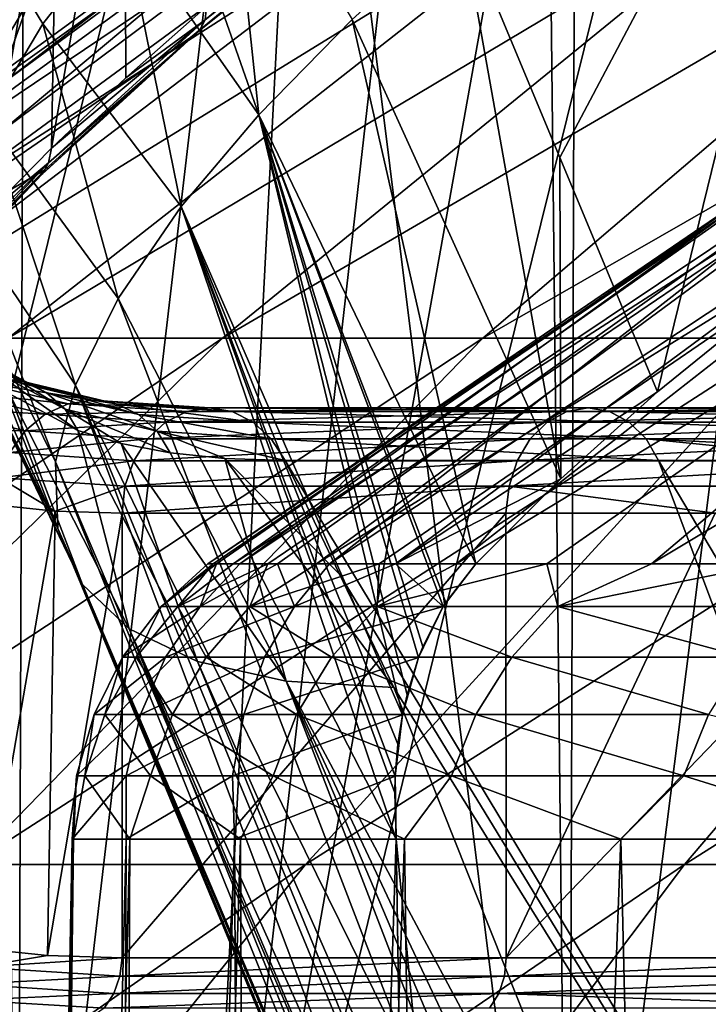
# Model space of a CAD drawing. Header units: metres. Extents: x -24 to 24, y -69 to 184.
# Tile 673 of 896: x -17.52 to -15.56, y 149.5 to 152.31. Entities that reach past the tile are written whole.
import ezdxf

# ---------------------------------------------------------------- set-up
doc = ezdxf.new("R2010")
doc.units = ezdxf.units.M
for name, color, linetype in [('4035', 7, 'CONTINUOUS'), ('4050', 7, 'CONTINUOUS'), ('607', 7, 'CONTINUOUS'), ('608', 7, 'CONTINUOUS'), ('617', 7, 'CONTINUOUS'), ('619', 7, 'CONTINUOUS'), ('626', 7, 'CONTINUOUS'), ('628', 7, 'CONTINUOUS'), ('632', 7, 'CONTINUOUS'), ('702', 7, 'CONTINUOUS'), ('703', 7, 'CONTINUOUS'), ('704', 7, 'CONTINUOUS'), ('705', 7, 'CONTINUOUS'), ('706', 7, 'CONTINUOUS'), ('726', 7, 'CONTINUOUS'), ('727', 7, 'CONTINUOUS'), ('733', 7, 'CONTINUOUS')]:
    doc.layers.add(name, color=color, linetype=linetype)

msp = doc.modelspace()

# ---------------------------------------------------------------- linework, layer by layer
at = {"layer": '4035'}
for points in [[(-17.485838, 160.06449, -16.802022), (-17.527775, 147.8, -16.758269), (-18.917355, 160.06449, -15.172218)], [(-17.648311, 160.06449, 16.631284), (-17.527775, 147.8, 16.758269), (-16.091486, 160.06449, 18.141846)], [(-15.955014, 147.8, -18.261983), (-17.527775, 147.8, -16.758269), (-17.485838, 160.06449, -16.802022)], [(-17.527775, 147.8, 16.758269), (-15.955014, 147.8, 18.261983), (-16.091486, 160.06449, 18.141846)], [(-15.914405, 160.06449, -18.297382), (-15.955014, 147.8, -18.261983), (-17.485838, 160.06449, -16.802022)], [(-16.091486, 160.06449, 18.141846), (-15.955014, 147.8, 18.261983), (-14.405901, 160.064489, 19.507242)], [(-14.253792, 147.8, -19.618662), (-15.955014, 147.8, -18.261983), (-15.914405, 160.06449, -18.297382)], [(-15.955014, 147.8, 18.261983), (-14.253792, 147.8, 19.618662), (-14.405901, 160.064489, 19.507242)], [(-14.21563, 160.06449, -19.646332), (-14.253792, 147.8, -19.618662), (-15.914405, 160.06449, -18.297382)]]:
    msp.add_3dface(points, dxfattribs=at)
at = {"layer": '4050'}
for points in [[(-19.6542, 147.74019, 12.973624), (-17.09471, 158.202198, 12.909326), (-18.412131, 147.74019, 14.683185)], [(-17.672667, 158.202198, 12.106059), (-17.09471, 158.202198, 12.909326), (-19.6542, 147.74019, 12.973624)], [(-17.021819, 147.74019, -16.274525), (-16.480273, 158.202198, -13.685044), (-18.412131, 147.74019, -14.683185)], [(-16.480273, 158.202198, -13.685044), (-17.09471, 158.202198, -12.909326), (-18.412131, 147.74019, -14.683185)], [(-17.09471, 158.202198, -12.909326), (-17.672667, 158.202198, -12.106059), (-18.412131, 147.74019, -14.683185)], [(-17.09471, 158.202198, 12.909326), (-16.480273, 158.202198, 13.685044), (-18.412131, 147.74019, 14.683185)], [(-18.412131, 147.74019, 14.683185), (-15.830665, 158.202198, 14.431558), (-17.021819, 147.74019, 16.274525)], [(-16.480273, 158.202198, 13.685044), (-15.830665, 158.202198, 14.431558), (-18.412131, 147.74019, 14.683185)], [(-15.494457, 147.74019, -17.734833), (-15.147274, 158.202198, -15.147274), (-17.021819, 147.74019, -16.274525)], [(-15.147274, 158.202198, -15.147274), (-15.830665, 158.202198, -14.431558), (-17.021819, 147.74019, -16.274525)], [(-15.830665, 158.202198, -14.431558), (-16.480273, 158.202198, -13.685044), (-17.021819, 147.74019, -16.274525)], [(-15.830665, 158.202198, 14.431558), (-15.147274, 158.202198, 15.147274), (-17.021819, 147.74019, 16.274525)], [(-17.021819, 147.74019, 16.274525), (-14.431558, 158.202198, 15.830665), (-15.494457, 147.74019, 17.734833)], [(-15.147274, 158.202198, 15.147274), (-14.431558, 158.202198, 15.830665), (-17.021819, 147.74019, 16.274525)]]:
    msp.add_3dface(points, dxfattribs=at)
at = {"layer": '607'}
for points in [[(-16.449226, 150.755463, -4.23421), (-14.813596, 151.964825, -3.499887), (-16.637777, 150.755463, -3.419059)], [(-14.813596, 151.964825, -3.499887), (-15.102121, 151.953257, -2.042714), (-16.637777, 150.755463, -3.419059)], [(-15.701915, 151.246131, -4.388207), (-14.813596, 151.964825, -3.499887), (-16.449226, 150.755463, -4.23421)], [(-16.959872, 150.755463, -0.93184), (-15.229212, 151.953257, -0.563781), (-16.985183, 150.755463, -0.09555)], [(-16.985183, 150.755463, -0.09555), (-15.211819, 151.953257, 0.920501), (-16.969282, 150.755463, 0.740972)], [(-15.229212, 151.953257, -0.563781), (-15.211819, 151.953257, 0.920501), (-16.985183, 150.755463, -0.09555)], [(-16.969282, 150.755463, 0.740972), (-15.211819, 151.953257, 0.920501), (-16.912207, 150.755463, 1.575695)], [(-16.893409, 150.755463, -1.765869), (-15.229212, 151.953257, -0.563781), (-16.959872, 150.755463, -0.93184)], [(-16.912207, 150.755463, 1.575695), (-15.050106, 151.953257, 2.39605), (-16.814097, 150.755463, 2.406596)], [(-15.211819, 151.953257, 0.920501), (-15.050106, 151.953257, 2.39605), (-16.912207, 150.755463, 1.575695)], [(-16.785958, 150.755463, -2.595613), (-15.102121, 151.953257, -2.042714), (-16.893409, 150.755463, -1.765869)], [(-15.102121, 151.953257, -2.042714), (-15.229212, 151.953257, -0.563781), (-16.893409, 150.755463, -1.765869)], [(-16.814097, 150.755463, 2.406596), (-15.050106, 151.953257, 2.39605), (-16.67519, 150.755463, 3.231657)], [(-16.637777, 150.755463, -3.419059), (-15.102121, 151.953257, -2.042714), (-16.785958, 150.755463, -2.595613)], [(-16.67519, 150.755463, 3.231657), (-14.745609, 151.953257, 3.848866), (-16.495823, 150.755463, 4.048877)], [(-15.050106, 151.953257, 2.39605), (-14.745609, 151.953257, 3.848866), (-16.67519, 150.755463, 3.231657)], [(-16.495823, 150.755463, 4.048877), (-14.745609, 151.953257, 3.848866), (-16.27643, 150.755463, 4.856273)], [(-16.27643, 150.755463, 4.856273), (-14.301215, 151.953257, 5.265168), (-16.017545, 150.755463, 5.651886)], [(-14.745609, 151.953257, 3.848866), (-14.301215, 151.953257, 5.265168), (-16.27643, 150.755463, 4.856273)], [(-16.017545, 150.755463, 5.651886), (-14.301215, 151.953257, 5.265168), (-15.719796, 150.755463, 6.433785)], [(-15.719796, 150.755463, 6.433785), (-13.721142, 151.953257, 6.631517), (-15.383904, 150.755463, 7.200074)], [(-14.301215, 151.953257, 5.265168), (-13.721142, 151.953257, 6.631517), (-15.719796, 150.755463, 6.433785)], [(-15.978258, 150.997418, -4.697636), (-15.701915, 151.246131, -4.388207), (-16.449226, 150.755463, -4.23421)], [(-16.220764, 150.755463, -5.039086), (-15.978258, 150.997418, -4.697636), (-16.449226, 150.755463, -4.23421)]]:
    msp.add_3dface(points, dxfattribs=at)
at = {"layer": '608'}
for points in [[(-16.382492, 152.792394, -3.238557), (-17.034112, 152.256591, -3.890144), (-18.279732, 151.39853, -3.501378)], [(-16.652526, 152.759811, -1.786253), (-16.382492, 152.792394, -3.238557), (-18.279732, 151.39853, -3.501378)], [(-18.560065, 151.39853, 1.390052), (-16.707345, 152.759811, 1.167022), (-18.610413, 151.39853, -0.24655)], [(-18.610413, 151.39853, -0.24655), (-16.74517, 152.759811, -0.310826), (-18.516727, 151.39853, -1.881244)], [(-16.707345, 152.759811, 1.167022), (-16.74517, 152.759811, -0.310826), (-18.610413, 151.39853, -0.24655)], [(-18.366073, 151.398531, 3.015896), (-16.539347, 152.759811, 2.635777), (-18.560065, 151.39853, 1.390052)], [(-16.539347, 152.759811, 2.635777), (-16.707345, 152.759811, 1.167022), (-18.560065, 151.39853, 1.390052)], [(-18.516727, 151.39853, -1.881244), (-16.652526, 152.759811, -1.786253), (-18.279732, 151.39853, -3.501378)], [(-16.74517, 152.759811, -0.310826), (-16.652526, 152.759811, -1.786253), (-18.516727, 151.39853, -1.881244)], [(-18.029937, 151.398531, 4.618399), (-16.242484, 152.759811, 4.083996), (-18.366073, 151.398531, 3.015896)], [(-16.242484, 152.759811, 4.083996), (-16.539347, 152.759811, 2.635777), (-18.366073, 151.398531, 3.015896)], [(-17.554261, 151.398531, 6.185158), (-15.81907, 152.759811, 5.500396), (-18.029937, 151.398531, 4.618399)], [(-15.81907, 152.759811, 5.500396), (-16.242484, 152.759811, 4.083996), (-18.029937, 151.398531, 4.618399)], [(-16.942724, 151.398531, 7.704048), (-15.272403, 152.759811, 6.873939), (-17.554261, 151.398531, 6.185158)], [(-15.272403, 152.759811, 6.873939), (-15.81907, 152.759811, 5.500396), (-17.554261, 151.398531, 6.185158)], [(-16.200061, 151.398531, 9.163312), (-14.606742, 152.759811, 8.193925), (-16.942724, 151.398531, 7.704048)], [(-14.606742, 152.759811, 8.193925), (-15.272403, 152.759811, 6.873939), (-16.942724, 151.398531, 7.704048)], [(-15.332018, 151.398531, 10.551658), (-13.827275, 152.759811, 9.450068), (-16.200061, 151.398531, 9.163312)], [(-13.827275, 152.759811, 9.450068), (-14.606742, 152.759811, 8.193925), (-16.200061, 151.398531, 9.163312)], [(-18.279732, 151.39853, -3.501378), (-17.034112, 152.256591, -3.890144), (-17.450005, 151.878955, -4.366624)], [(-17.802878, 151.514136, -4.900244), (-18.279732, 151.39853, -3.501378), (-17.450005, 151.878955, -4.366624)], [(-18.478175, 149.897973, 8.563028), (-16.942724, 151.398531, 7.704048), (-19.155444, 149.897973, 6.916456)], [(-16.942724, 151.398531, 7.704048), (-17.554261, 151.398531, 6.185158), (-19.155444, 149.897973, 6.916456)], [(-17.659686, 149.897973, 10.144155), (-16.200061, 151.398531, 9.163312), (-18.478175, 149.897973, 8.563028)], [(-16.200061, 151.398531, 9.163312), (-16.942724, 151.398531, 7.704048), (-18.478175, 149.897973, 8.563028)], [(-16.706232, 149.897973, 11.647756), (-15.332018, 151.398531, 10.551658), (-17.659686, 149.897973, 10.144155)], [(-15.332018, 151.398531, 10.551658), (-16.200061, 151.398531, 9.163312), (-17.659686, 149.897973, 10.144155)], [(-15.625099, 149.897973, 13.062338), (-14.345314, 151.398531, 11.85834), (-16.706232, 149.897973, 11.647756)], [(-14.345314, 151.398531, 11.85834), (-15.332018, 151.398531, 10.551658), (-16.706232, 149.897973, 11.647756)], [(-14.424551, 149.897973, 14.37709), (-13.247586, 151.398531, 13.073245), (-15.625099, 149.897973, 13.062338)], [(-13.247586, 151.398531, 13.073245), (-14.345314, 151.398531, 11.85834), (-15.625099, 149.897973, 13.062338)], [(-18.020628, 148.267022, 12.61818), (-16.706232, 149.897973, 11.647756), (-19.051801, 148.267022, 10.999563)], [(-16.706232, 149.897973, 11.647756), (-17.659686, 149.897973, 10.144155), (-19.051801, 148.267022, 10.999563)], [(-16.852308, 148.267022, 14.140765), (-15.625099, 149.897973, 13.062338), (-18.020628, 148.267022, 12.61818)], [(-15.625099, 149.897973, 13.062338), (-16.706232, 149.897973, 11.647756), (-18.020628, 148.267022, 12.61818)], [(-15.555731, 148.267022, 15.555731), (-14.424551, 149.897973, 14.37709), (-16.852308, 148.267022, 14.140765)], [(-14.424551, 149.897973, 14.37709), (-15.625099, 149.897973, 13.062338), (-16.852308, 148.267022, 14.140765)], [(-17.280452, 149.487954, -11.577999), (-19.051801, 148.267022, -10.999563), (-17.662946, 149.510706, -10.940757)]]:
    msp.add_3dface(points, dxfattribs=at)
at = {"layer": '617'}
for points in [[(-16.261908, 152.589743, -4.9482), (-15.157012, 153.472617, -3.843303), (-15.98053, 151.914253, -4.666822)], [(-15.157012, 153.472617, -3.843303), (-15.701915, 151.246131, -4.388207), (-15.98053, 151.914253, -4.666822)], [(-14.813596, 151.964825, -3.499887), (-15.701915, 151.246131, -4.388207), (-15.157012, 153.472617, -3.843303)]]:
    msp.add_3dface(points, dxfattribs=at)
at = {"layer": '619'}
for points in [[(-17.367914, 149.969917, 0.862533), (-17.6, 137.9), (-17.371361, 149.969917, -0.790075)], [(-17.6, 137.9), (-17.515251, 137.9, -1.725102), (-17.371361, 149.969917, -0.790075)], [(-17.515251, 137.9, 1.725102), (-17.6, 137.9), (-17.367914, 149.969917, 0.862533)], [(-17.371361, 149.969917, -0.790075), (-17.515251, 137.9, -1.725102), (-17.217913, 149.969917, -2.435545)], [(-17.515251, 137.9, -1.725102), (-17.261821, 137.9, -3.43359), (-17.217913, 149.969917, -2.435545)], [(-17.207605, 149.969917, 2.507339), (-17.515251, 137.9, 1.725102), (-17.367914, 149.969917, 0.862533)], [(-17.261821, 137.9, 3.43359), (-17.515251, 137.9, 1.725102), (-17.207605, 149.969917, 2.507339)], [(-17.217913, 149.969917, -2.435545), (-17.261821, 137.9, -3.43359), (-16.908956, 149.969917, -4.059017)], [(-17.261821, 137.9, -3.43359), (-16.84215, 137.9, -5.10901), (-16.908956, 149.969917, -4.059017)], [(-16.89187, 149.969917, 4.129545), (-17.261821, 137.9, 3.43359), (-17.207605, 149.969917, 2.507339)], [(-16.84215, 137.9, 5.10901), (-17.261821, 137.9, 3.43359), (-16.89187, 149.969917, 4.129545)], [(-16.908956, 149.969917, -4.059017), (-16.84215, 137.9, -5.10901), (-16.447281, 149.969917, -5.645826)], [(-16.423604, 149.969917, 5.714337), (-16.84215, 137.9, 5.10901), (-16.89187, 149.969917, 4.129545)], [(-16.84215, 137.9, -5.10901), (-16.26028, 137.9, -6.735228), (-16.447281, 149.969917, -5.645826)], [(-16.26028, 137.9, 6.735228), (-16.84215, 137.9, 5.10901), (-16.423604, 149.969917, 5.714337)], [(-16.447281, 149.969917, -5.645826), (-16.26028, 137.9, -6.735228), (-16.3799, 149.27211, -5.874611)], [(-15.806961, 149.969917, 7.247647), (-16.26028, 137.9, 6.735228), (-16.423604, 149.969917, 5.714337)], [(-15.521814, 137.9, 8.296583), (-16.26028, 137.9, 6.735228), (-15.806961, 149.969917, 7.247647)], [(-15.047424, 149.969917, 8.715701), (-15.521814, 137.9, 8.296583), (-15.806961, 149.969917, 7.247647)]]:
    msp.add_3dface(points, dxfattribs=at)
at = {"layer": '626'}
for points in [[(-16.76435, 151.049827, -11.232208), (-13.924362, 146.327484, -10.522157), (-15.6995, 151.049928, -12.678091)], [(-16.60918, 150.726317, -11.128243), (-13.924362, 146.327484, -10.522157), (-16.76435, 151.049827, -11.232208)], [(-15.6995, 151.049928, -12.678091), (-12.894436, 146.327484, -11.761682), (-15.118758, 151.049917, -13.365298)], [(-13.924362, 146.327484, -10.522157), (-12.894436, 146.327484, -11.761682), (-15.6995, 151.049928, -12.678091)], [(-16.454035, 150.402857, -11.024295), (-13.924362, 146.327484, -10.522157), (-16.60918, 150.726317, -11.128243)], [(-13.924362, 146.327484, -10.522157), (-16.454035, 150.402857, -11.024295), (-15.586166, 148.220868, -10.051228)]]:
    msp.add_3dface(points, dxfattribs=at)
at = {"layer": '628'}
for points in [[(-16.261908, 152.589743, -4.9482), (-15.978258, 150.997418, -4.697636), (-16.573062, 152.307711, -5.301993)], [(-15.978258, 150.997418, -4.697636), (-16.261908, 152.589743, -4.9482), (-15.98053, 151.914253, -4.666822)], [(-16.573062, 152.307711, -5.301993), (-16.220764, 150.755463, -5.039086), (-16.839143, 152.035834, -5.694769)], [(-15.978258, 150.997418, -4.697636), (-16.220764, 150.755463, -5.039086), (-16.573062, 152.307711, -5.301993)], [(-16.839143, 152.035834, -5.694769), (-16.429325, 150.325269, -5.474392), (-17.060855, 151.774011, -6.128545)], [(-16.306259, 150.645074, -5.185059), (-16.313478, 150.633456, -5.198576), (-16.839143, 152.035834, -5.694769)], [(-16.313478, 150.633456, -5.198576), (-16.371565, 150.518839, -5.317945), (-16.839143, 152.035834, -5.694769)], [(-16.371565, 150.518839, -5.317945), (-16.383547, 150.488525, -5.345848), (-16.839143, 152.035834, -5.694769)], [(-16.383547, 150.488525, -5.345848), (-16.416636, 150.382153, -5.433492), (-16.839143, 152.035834, -5.694769)], [(-16.416636, 150.382153, -5.433492), (-16.429325, 150.325269, -5.474392), (-16.839143, 152.035834, -5.694769)], [(-16.220764, 150.755463, -5.039086), (-16.306259, 150.645074, -5.185059), (-16.839143, 152.035834, -5.694769)], [(-15.701915, 151.246131, -4.388207), (-15.978258, 150.997418, -4.697636), (-15.98053, 151.914253, -4.666822)], [(-17.060855, 151.774011, -6.128545), (-16.447281, 149.969917, -5.645826), (-17.240174, 151.51227, -6.622231)], [(-16.429325, 150.325269, -5.474392), (-16.442535, 150.241345, -5.527729), (-17.060855, 151.774011, -6.128545)], [(-16.442535, 150.241345, -5.527729), (-16.450214, 150.150006, -5.576669), (-17.060855, 151.774011, -6.128545)], [(-16.450214, 150.150006, -5.576669), (-16.451675, 150.102485, -5.598447), (-17.060855, 151.774011, -6.128545)], [(-16.451675, 150.102485, -5.598447), (-16.447281, 149.969917, -5.645826), (-17.060855, 151.774011, -6.128545)], [(-17.240174, 151.51227, -6.622231), (-16.3799, 149.27211, -5.874611), (-17.361853, 151.26518, -7.157102)], [(-16.447281, 149.969917, -5.645826), (-16.3799, 149.27211, -5.874611), (-17.240174, 151.51227, -6.622231)], [(-17.361853, 151.26518, -7.157102), (-16.202594, 148.180539, -6.399345), (-17.419026, 151.046697, -7.706771)], [(-16.297765, 148.680785, -6.128162), (-16.202594, 148.180539, -6.399345), (-17.361853, 151.26518, -7.157102)], [(-16.3799, 149.27211, -5.874611), (-16.297765, 148.680785, -6.128162), (-17.361853, 151.26518, -7.157102)], [(-17.419026, 151.046697, -7.706771), (-16.095573, 147.75843, -6.683183), (-17.412755, 150.856283, -8.270916)], [(-16.202594, 148.180539, -6.399345), (-16.095573, 147.75843, -6.683183), (-17.419026, 151.046697, -7.706771)], [(-17.412755, 150.856283, -8.270916), (-15.848503, 147.108394, -7.276879), (-17.342807, 150.696875, -8.843307)], [(-15.97743, 147.403851, -6.976383), (-15.848503, 147.108394, -7.276879), (-17.412755, 150.856283, -8.270916)], [(-16.095573, 147.75843, -6.683183), (-15.97743, 147.403851, -6.976383), (-17.412755, 150.856283, -8.270916)], [(-17.342807, 150.696875, -8.843307), (-15.708892, 146.865724, -7.583303), (-17.209349, 150.569801, -9.412753)], [(-15.848503, 147.108394, -7.276879), (-15.708892, 146.865724, -7.583303), (-17.342807, 150.696875, -8.843307)], [(-17.209349, 150.569801, -9.412753), (-15.396144, 146.520905, -8.212463), (-17.014193, 150.476668, -9.971146)], [(-15.5582, 146.670876, -7.895369), (-15.396144, 146.520905, -8.212463), (-17.209349, 150.569801, -9.412753)], [(-15.708892, 146.865724, -7.583303), (-15.5582, 146.670876, -7.895369), (-17.209349, 150.569801, -9.412753)], [(-17.014193, 150.476668, -9.971146), (-15.222054, 146.413888, -8.53464), (-16.761278, 150.420406, -10.510172)], [(-15.396144, 146.520905, -8.212463), (-15.222054, 146.413888, -8.53464), (-17.014193, 150.476668, -9.971146)], [(-15.586166, 148.220868, -10.051228), (-16.454035, 150.402857, -11.024295), (-16.761278, 150.420406, -10.510172)], [(-14.835539, 146.327483, -9.192956), (-15.586166, 148.220868, -10.051228), (-16.761278, 150.420406, -10.510172)], [(-15.035486, 146.349295, -8.861405), (-14.835539, 146.327483, -9.192956), (-16.761278, 150.420406, -10.510172)], [(-15.222054, 146.413888, -8.53464), (-15.035486, 146.349295, -8.861405), (-16.761278, 150.420406, -10.510172)]]:
    msp.add_3dface(points, dxfattribs=at)
at = {"layer": '632'}
for points in [[(-17.118405, 150.633619, -0.33131), (-16.969282, 150.755463, 0.740972), (-17.070851, 150.633619, 1.31742)], [(-16.985183, 150.755463, -0.09555), (-16.969282, 150.755463, 0.740972), (-17.118405, 150.633619, -0.33131)], [(-17.007091, 150.633619, -1.976966), (-16.959872, 150.755463, -0.93184), (-17.118405, 150.633619, -0.33131)], [(-16.959872, 150.755463, -0.93184), (-16.985183, 150.755463, -0.09555), (-17.118405, 150.633619, -0.33131)], [(-17.070851, 150.633619, 1.31742), (-16.814097, 150.755463, 2.406596), (-16.864871, 150.633619, 2.953923)], [(-16.912207, 150.755463, 1.575695), (-16.814097, 150.755463, 2.406596), (-17.070851, 150.633619, 1.31742)], [(-16.969282, 150.755463, 0.740972), (-16.912207, 150.755463, 1.575695), (-17.070851, 150.633619, 1.31742)], [(-16.893409, 150.755463, -1.765869), (-16.959872, 150.755463, -0.93184), (-17.007091, 150.633619, -1.976966)], [(-16.737944, 150.633619, -3.604274), (-16.785958, 150.755463, -2.595613), (-17.007091, 150.633619, -1.976966)], [(-16.785958, 150.755463, -2.595613), (-16.893409, 150.755463, -1.765869), (-17.007091, 150.633619, -1.976966)], [(-16.864871, 150.633619, 2.953923), (-16.495823, 150.755463, 4.048877), (-16.502377, 150.633619, 4.563013)], [(-16.67519, 150.755463, 3.231657), (-16.495823, 150.755463, 4.048877), (-16.864871, 150.633619, 2.953923)], [(-16.814097, 150.755463, 2.406596), (-16.67519, 150.755463, 3.231657), (-16.864871, 150.633619, 2.953923)], [(-16.637777, 150.755463, -3.419059), (-16.785958, 150.755463, -2.595613), (-16.737944, 150.633619, -3.604274)], [(-16.313478, 150.633456, -5.198576), (-16.449226, 150.755463, -4.23421), (-16.737944, 150.633619, -3.604274)], [(-16.449226, 150.755463, -4.23421), (-16.637777, 150.755463, -3.419059), (-16.737944, 150.633619, -3.604274)], [(-16.502377, 150.633619, 4.563013), (-16.017545, 150.755463, 5.651886), (-15.986733, 150.633619, 6.129756)], [(-16.27643, 150.755463, 4.856273), (-16.017545, 150.755463, 5.651886), (-16.502377, 150.633619, 4.563013)], [(-16.495823, 150.755463, 4.048877), (-16.27643, 150.755463, 4.856273), (-16.502377, 150.633619, 4.563013)], [(-16.220764, 150.755463, -5.039086), (-16.449226, 150.755463, -4.23421), (-16.313478, 150.633456, -5.198576)], [(-16.220764, 150.755463, -5.039086), (-16.313478, 150.633456, -5.198576), (-16.306259, 150.645074, -5.185059)], [(-16.017545, 150.755463, 5.651886), (-15.719796, 150.755463, 6.433785), (-15.986733, 150.633619, 6.129756)], [(-15.986733, 150.633619, 6.129756), (-15.383904, 150.755463, 7.200074), (-15.322724, 150.633619, 7.639612)], [(-15.719796, 150.755463, 6.433785), (-15.383904, 150.755463, 7.200074), (-15.986733, 150.633619, 6.129756)], [(-17.227969, 150.48888, -0.433614), (-17.118405, 150.633619, -0.33131), (-17.189318, 150.48888, 1.232189)], [(-17.105566, 150.48888, -2.095363), (-17.007091, 150.633619, -1.976966), (-17.227969, 150.48888, -0.433614)], [(-17.007091, 150.633619, -1.976966), (-17.118405, 150.633619, -0.33131), (-17.227969, 150.48888, -0.433614)], [(-17.189318, 150.48888, 1.232189), (-17.070851, 150.633619, 1.31742), (-16.989974, 150.48888, 2.886472)], [(-17.118405, 150.633619, -0.33131), (-17.070851, 150.633619, 1.31742), (-17.189318, 150.48888, 1.232189)], [(-16.823254, 150.48888, -3.737523), (-16.737944, 150.633619, -3.604274), (-17.105566, 150.48888, -2.095363)], [(-16.737944, 150.633619, -3.604274), (-17.007091, 150.633619, -1.976966), (-17.105566, 150.48888, -2.095363)], [(-17.070851, 150.633619, 1.31742), (-16.864871, 150.633619, 2.953923), (-16.989974, 150.48888, 2.886472)], [(-16.989974, 150.48888, 2.886472), (-16.864871, 150.633619, 2.953923), (-16.631801, 150.48888, 4.513772)], [(-16.864871, 150.633619, 2.953923), (-16.502377, 150.633619, 4.563013), (-16.631801, 150.48888, 4.513772)], [(-16.313478, 150.633456, -5.198576), (-16.737944, 150.633619, -3.604274), (-16.823254, 150.48888, -3.737523)], [(-16.383547, 150.488525, -5.345848), (-16.313478, 150.633456, -5.198576), (-16.823254, 150.48888, -3.737523)], [(-16.631801, 150.48888, 4.513772), (-16.502377, 150.633619, 4.563013), (-16.118147, 150.48888, 6.098875)], [(-16.502377, 150.633619, 4.563013), (-15.986733, 150.633619, 6.129756), (-16.118147, 150.48888, 6.098875)], [(-16.383547, 150.488525, -5.345848), (-16.371565, 150.518839, -5.317945), (-16.313478, 150.633456, -5.198576)], [(-16.118147, 150.48888, 6.098875), (-15.986733, 150.633619, 6.129756), (-15.453814, 150.48888, 7.626963)], [(-15.986733, 150.633619, 6.129756), (-15.322724, 150.633619, 7.639612), (-15.453814, 150.48888, 7.626963)], [(-17.309008, 150.326197, -0.5263), (-17.227969, 150.48888, -0.433614), (-17.278564, 150.326197, 1.153242)], [(-17.176578, 150.326197, -2.20089), (-17.105566, 150.48888, -2.095363), (-17.309008, 150.326197, -0.5263)], [(-17.105566, 150.48888, -2.095363), (-17.227969, 150.48888, -0.433614), (-17.309008, 150.326197, -0.5263)], [(-17.278564, 150.326197, 1.153242), (-17.189318, 150.48888, 1.232189), (-17.085533, 150.326197, 2.821932)], [(-17.227969, 150.48888, -0.433614), (-17.189318, 150.48888, 1.232189), (-17.278564, 150.326197, 1.153242)], [(-17.189318, 150.48888, 1.232189), (-16.989974, 150.48888, 2.886472), (-17.085533, 150.326197, 2.821932)], [(-16.882521, 150.326197, -3.854769), (-16.823254, 150.48888, -3.737523), (-17.176578, 150.326197, -2.20089)], [(-16.823254, 150.48888, -3.737523), (-17.105566, 150.48888, -2.095363), (-17.176578, 150.326197, -2.20089)], [(-17.085533, 150.326197, 2.821932), (-16.989974, 150.48888, 2.886472), (-16.731732, 150.326197, 4.464069)], [(-16.989974, 150.48888, 2.886472), (-16.631801, 150.48888, 4.513772), (-16.731732, 150.326197, 4.464069)], [(-16.383547, 150.488525, -5.345848), (-16.823254, 150.48888, -3.737523), (-16.882521, 150.326197, -3.854769)], [(-16.429325, 150.325269, -5.474392), (-16.383547, 150.488525, -5.345848), (-16.882521, 150.326197, -3.854769)], [(-16.731732, 150.326197, 4.464069), (-16.631801, 150.48888, 4.513772), (-16.220488, 150.326197, 6.064199)], [(-16.631801, 150.48888, 4.513772), (-16.118147, 150.48888, 6.098875), (-16.220488, 150.326197, 6.064199)], [(-16.429325, 150.325269, -5.474392), (-16.416636, 150.382153, -5.433492), (-16.383547, 150.488525, -5.345848)], [(-16.220488, 150.326197, 6.064199), (-16.118147, 150.48888, 6.098875), (-15.556614, 150.326197, 7.607267)], [(-16.118147, 150.48888, 6.098875), (-15.453814, 150.48888, 7.626963), (-15.556614, 150.326197, 7.607267)], [(-17.359045, 150.151012, -0.604357), (-17.309008, 150.326197, -0.5263), (-17.33564, 150.151012, 1.085028)], [(-17.218207, 150.151012, -2.288023), (-17.176578, 150.326197, -2.20089), (-17.359045, 150.151012, -0.604357)], [(-17.176578, 150.326197, -2.20089), (-17.309008, 150.326197, -0.5263), (-17.359045, 150.151012, -0.604357)], [(-17.33564, 150.151012, 1.085028), (-17.278564, 150.326197, 1.153242), (-17.148212, 150.151012, 2.764146)], [(-17.309008, 150.326197, -0.5263), (-17.278564, 150.326197, 1.153242), (-17.33564, 150.151012, 1.085028)], [(-17.278564, 150.326197, 1.153242), (-17.085533, 150.326197, 2.821932), (-17.148212, 150.151012, 2.764146)], [(-16.914457, 150.151012, -3.950041), (-16.882521, 150.326197, -3.854769), (-17.218207, 150.151012, -2.288023)], [(-16.882521, 150.326197, -3.854769), (-17.176578, 150.326197, -2.20089), (-17.218207, 150.151012, -2.288023)], [(-17.148212, 150.151012, 2.764146), (-17.085533, 150.326197, 2.821932), (-16.798536, 150.151012, 4.417112)], [(-17.085533, 150.326197, 2.821932), (-16.731732, 150.326197, 4.464069), (-16.798536, 150.151012, 4.417112)], [(-16.429325, 150.325269, -5.474392), (-16.882521, 150.326197, -3.854769), (-16.914457, 150.151012, -3.950041)], [(-16.450214, 150.150006, -5.576669), (-16.429325, 150.325269, -5.474392), (-16.914457, 150.151012, -3.950041)], [(-16.798536, 150.151012, 4.417112), (-16.731732, 150.326197, 4.464069), (-16.28992, 150.151012, 6.028285)], [(-16.731732, 150.326197, 4.464069), (-16.220488, 150.326197, 6.064199), (-16.28992, 150.151012, 6.028285)], [(-16.450214, 150.150006, -5.576669), (-16.442535, 150.241345, -5.527729), (-16.429325, 150.325269, -5.474392)], [(-16.28992, 150.151012, 6.028285), (-16.220488, 150.326197, 6.064199), (-15.627175, 150.151012, 7.58242)], [(-16.220488, 150.326197, 6.064199), (-15.556614, 150.326197, 7.607267), (-15.627175, 150.151012, 7.58242)], [(-15.627175, 150.151012, 7.58242), (-15.556614, 150.326197, 7.607267), (-14.816573, 150.151012, 9.064815)], [(-17.371361, 149.969917, -0.790075), (-17.218207, 150.151012, -2.288023), (-17.359045, 150.151012, -0.604357)], [(-17.371361, 149.969917, -0.790075), (-17.217913, 149.969917, -2.435545), (-17.218207, 150.151012, -2.288023)], [(-17.367914, 149.969917, 0.862533), (-17.371361, 149.969917, -0.790075), (-17.359045, 150.151012, -0.604357)], [(-17.367914, 149.969917, 0.862533), (-17.359045, 150.151012, -0.604357), (-17.33564, 150.151012, 1.085028)], [(-17.207605, 149.969917, 2.507339), (-17.367914, 149.969917, 0.862533), (-17.33564, 150.151012, 1.085028)], [(-17.207605, 149.969917, 2.507339), (-17.33564, 150.151012, 1.085028), (-17.148212, 150.151012, 2.764146)], [(-17.217913, 149.969917, -2.435545), (-16.914457, 150.151012, -3.950041), (-17.218207, 150.151012, -2.288023)], [(-17.217913, 149.969917, -2.435545), (-16.908956, 149.969917, -4.059017), (-16.914457, 150.151012, -3.950041)], [(-16.89187, 149.969917, 4.129545), (-17.207605, 149.969917, 2.507339), (-17.148212, 150.151012, 2.764146)], [(-16.89187, 149.969917, 4.129545), (-17.148212, 150.151012, 2.764146), (-16.798536, 150.151012, 4.417112)], [(-16.908956, 149.969917, -4.059017), (-16.450214, 150.150006, -5.576669), (-16.914457, 150.151012, -3.950041)], [(-16.908956, 149.969917, -4.059017), (-16.447281, 149.969917, -5.645826), (-16.450214, 150.150006, -5.576669)], [(-16.423604, 149.969917, 5.714337), (-16.89187, 149.969917, 4.129545), (-16.798536, 150.151012, 4.417112)], [(-16.423604, 149.969917, 5.714337), (-16.798536, 150.151012, 4.417112), (-16.28992, 150.151012, 6.028285)], [(-16.447281, 149.969917, -5.645826), (-16.451675, 150.102485, -5.598447), (-16.450214, 150.150006, -5.576669)], [(-15.806961, 149.969917, 7.247647), (-16.423604, 149.969917, 5.714337), (-16.28992, 150.151012, 6.028285)], [(-15.806961, 149.969917, 7.247647), (-16.28992, 150.151012, 6.028285), (-15.627175, 150.151012, 7.58242)], [(-15.047424, 149.969917, 8.715701), (-15.806961, 149.969917, 7.247647), (-15.627175, 150.151012, 7.58242)], [(-15.047424, 149.969917, 8.715701), (-15.627175, 150.151012, 7.58242), (-14.816573, 150.151012, 9.064815)]]:
    msp.add_3dface(points, dxfattribs=at)
at = {"layer": '702'}
for points in [[(-16.980473, 151.199998, -11.377012), (-15.90018, 151.199995, -12.843299), (-17.045035, 151.189693, -11.420269)], [(-17.045035, 151.189693, -11.420269), (-15.90018, 151.199995, -12.843299), (-15.960635, 151.189689, -12.892131)], [(-16.980473, 151.199998, -11.377012), (-15.839713, 151.189814, -12.794456), (-15.90018, 151.199995, -12.843299)], [(-16.915897, 151.189817, -11.333745), (-15.839713, 151.189814, -12.794456), (-16.980473, 151.199998, -11.377012)], [(-15.960635, 151.189689, -12.892131), (-14.693805, 151.199996, -14.207743), (-14.749673, 151.189691, -14.261763)], [(-15.90018, 151.199995, -12.843299), (-14.693805, 151.199996, -14.207743), (-15.960635, 151.189689, -12.892131)], [(-15.90018, 151.199995, -12.843299), (-14.637925, 151.189815, -14.153712), (-14.693805, 151.199996, -14.207743)], [(-15.839713, 151.189814, -12.794456), (-14.637925, 151.189815, -14.153712), (-15.90018, 151.199995, -12.843299)], [(-17.045035, 151.189693, -11.420269), (-15.960635, 151.189689, -12.892131), (-17.105175, 151.159607, -11.460563)], [(-17.105175, 151.159607, -11.460563), (-15.960635, 151.189689, -12.892131), (-16.016949, 151.159603, -12.937618)], [(-16.915897, 151.189817, -11.333745), (-15.783361, 151.159844, -12.748939), (-15.839713, 151.189814, -12.794456)], [(-16.855717, 151.159846, -11.293424), (-15.783361, 151.159844, -12.748939), (-16.915897, 151.189817, -11.333745)], [(-16.016949, 151.159603, -12.937618), (-14.749673, 151.189691, -14.261763), (-14.801714, 151.159604, -14.312083)], [(-15.960635, 151.189689, -12.892131), (-14.749673, 151.189691, -14.261763), (-16.016949, 151.159603, -12.937618)], [(-15.839713, 151.189814, -12.794456), (-14.585849, 151.159844, -14.103358), (-14.637925, 151.189815, -14.153712)], [(-15.783361, 151.159844, -12.748939), (-14.585849, 151.159844, -14.103358), (-15.839713, 151.189814, -12.794456)], [(-17.105175, 151.159607, -11.460563), (-16.016949, 151.159603, -12.937618), (-17.156787, 151.111792, -11.495143)], [(-17.156787, 151.111792, -11.495143), (-16.016949, 151.159603, -12.937618), (-16.065277, 151.111789, -12.976655)], [(-16.855717, 151.159846, -11.293424), (-15.734974, 151.11213, -12.709854), (-15.783361, 151.159844, -12.748939)], [(-16.804042, 151.112131, -11.258802), (-15.734974, 151.11213, -12.709854), (-16.855717, 151.159846, -11.293424)], [(-16.065277, 151.111789, -12.976655), (-14.801714, 151.159604, -14.312083), (-14.846375, 151.11179, -14.355267)], [(-16.016949, 151.159603, -12.937618), (-14.801714, 151.159604, -14.312083), (-16.065277, 151.111789, -12.976655)], [(-15.783361, 151.159844, -12.748939), (-14.541133, 151.11213, -14.060122), (-14.585849, 151.159844, -14.103358)], [(-15.734974, 151.11213, -12.709854), (-14.541133, 151.11213, -14.060122), (-15.783361, 151.159844, -12.748939)], [(-17.156787, 151.111792, -11.495143), (-16.065277, 151.111789, -12.976655), (-17.196345, 151.049516, -11.521647)], [(-17.196345, 151.049516, -11.521647), (-16.065277, 151.111789, -12.976655), (-16.102319, 151.049513, -13.006575)], [(-16.76435, 151.049827, -11.232208), (-15.6995, 151.049928, -12.678091), (-16.804042, 151.112131, -11.258802)], [(-16.804042, 151.112131, -11.258802), (-15.6995, 151.049928, -12.678091), (-15.734974, 151.11213, -12.709854)], [(-16.102319, 151.049513, -13.006575), (-14.846375, 151.11179, -14.355267), (-14.880606, 151.049514, -14.388365)], [(-16.065277, 151.111789, -12.976655), (-14.846375, 151.11179, -14.355267), (-16.102319, 151.049513, -13.006575)], [(-15.734974, 151.11213, -12.709854), (-14.507879, 151.049947, -14.026052), (-14.541133, 151.11213, -14.060122)], [(-15.118758, 151.049917, -13.365298), (-14.507879, 151.049947, -14.026052), (-15.734974, 151.11213, -12.709854)], [(-15.6995, 151.049928, -12.678091), (-15.118758, 151.049917, -13.365298), (-15.734974, 151.11213, -12.709854)], [(-17.196345, 151.049516, -11.521647), (-16.102319, 151.049513, -13.006575), (-17.221148, 150.977029, -11.538265)], [(-17.221148, 150.977029, -11.538265), (-16.102319, 151.049513, -13.006575), (-16.125544, 150.977027, -13.025335)], [(-16.125544, 150.977027, -13.025335), (-14.880606, 151.049514, -14.388365), (-14.90207, 150.977028, -14.409119)], [(-16.102319, 151.049513, -13.006575), (-14.880606, 151.049514, -14.388365), (-16.125544, 150.977027, -13.025335)], [(-17.221148, 150.977029, -11.538265), (-16.125544, 150.977027, -13.025335), (-17.229504, 150.899997, -11.543864)], [(-17.229504, 150.899997, -11.543864), (-16.125544, 150.977027, -13.025335), (-16.134882, 150.899995, -13.03005)], [(-16.134882, 150.899995, -13.03005), (-16.125544, 150.977027, -13.025335), (-15.538042, 150.899995, -13.736298)], [(-16.125544, 150.977027, -13.025335), (-14.90207, 150.977028, -14.409119), (-15.538042, 150.899995, -13.736298)]]:
    msp.add_3dface(points, dxfattribs=at)
at = {"layer": '703'}
for points in [[(-17.229504, 150.899997, -11.543864), (-16.134882, 150.899995, -13.03005), (-17.229501, 149.632074, -11.543862)], [(-17.229501, 149.632074, -11.543862), (-16.134882, 150.899995, -13.03005), (-16.133623, 149.632074, -13.031603)], [(-16.134882, 150.899995, -13.03005), (-15.538042, 150.899995, -13.736298), (-16.133623, 149.632074, -13.031603)], [(-16.133623, 149.632074, -13.031603), (-14.910076, 150.899996, -14.415486), (-14.909489, 149.632074, -14.416088)], [(-15.538042, 150.899995, -13.736298), (-14.910076, 150.899996, -14.415486), (-16.133623, 149.632074, -13.031603)]]:
    msp.add_3dface(points, dxfattribs=at)
at = {"layer": '704'}
for points in [[(-16.930747, 152.900608, -5.598275), (-16.839143, 152.035834, -5.694769), (-17.086594, 152.742282, -5.825817)], [(-16.573062, 152.307711, -5.301993), (-16.839143, 152.035834, -5.694769), (-16.930747, 152.900608, -5.598275)], [(-17.086594, 152.742282, -5.825817), (-16.839143, 152.035834, -5.694769), (-17.226388, 152.588135, -6.065262)], [(-17.226388, 152.588135, -6.065262), (-17.060855, 151.774011, -6.128545), (-17.455464, 152.295681, -6.573765)], [(-16.839143, 152.035834, -5.694769), (-17.060855, 151.774011, -6.128545), (-17.226388, 152.588135, -6.065262)], [(-17.455464, 152.295681, -6.573765), (-17.240174, 151.51227, -6.622231), (-17.616594, 152.026174, -7.117283)], [(-17.060855, 151.774011, -6.128545), (-17.240174, 151.51227, -6.622231), (-17.455464, 152.295681, -6.573765)], [(-17.616594, 152.026174, -7.117283), (-17.361853, 151.26518, -7.157102), (-17.708847, 151.780725, -7.693921)], [(-17.240174, 151.51227, -6.622231), (-17.361853, 151.26518, -7.157102), (-17.616594, 152.026174, -7.117283)], [(-17.708847, 151.780725, -7.693921), (-17.419026, 151.046697, -7.706771), (-17.727826, 151.668589, -7.992043)], [(-17.361853, 151.26518, -7.157102), (-17.419026, 151.046697, -7.706771), (-17.708847, 151.780725, -7.693921)], [(-17.727826, 151.668589, -7.992043), (-17.412755, 150.856283, -8.270916), (-17.7285, 151.564577, -8.293904)], [(-17.419026, 151.046697, -7.706771), (-17.412755, 150.856283, -8.270916), (-17.727826, 151.668589, -7.992043)], [(-17.7285, 151.564577, -8.293904), (-17.412755, 150.856283, -8.270916), (-17.710831, 151.469377, -8.597542)], [(-17.710831, 151.469377, -8.597542), (-17.342807, 150.696875, -8.843307), (-17.675032, 151.383484, -8.901184)], [(-17.412755, 150.856283, -8.270916), (-17.342807, 150.696875, -8.843307), (-17.710831, 151.469377, -8.597542)], [(-17.675032, 151.383484, -8.901184), (-17.342807, 150.696875, -8.843307), (-17.550309, 151.2401, -9.50513)], [(-17.550309, 151.2401, -9.50513), (-17.209349, 150.569801, -9.412753), (-17.355453, 151.135474, -10.100924)], [(-17.342807, 150.696875, -8.843307), (-17.209349, 150.569801, -9.412753), (-17.550309, 151.2401, -9.50513)], [(-17.355453, 151.135474, -10.100924), (-17.014193, 150.476668, -9.971146), (-17.232081, 151.098275, -10.393511)], [(-17.209349, 150.569801, -9.412753), (-17.014193, 150.476668, -9.971146), (-17.355453, 151.135474, -10.100924)], [(-17.232081, 151.098275, -10.393511), (-16.761278, 150.420406, -10.510172), (-17.092081, 151.071523, -10.680471)], [(-17.014193, 150.476668, -9.971146), (-16.761278, 150.420406, -10.510172), (-17.232081, 151.098275, -10.393511)], [(-17.092081, 151.071523, -10.680471), (-16.761278, 150.420406, -10.510172), (-16.936108, 151.055384, -10.96033)], [(-16.60918, 150.726317, -11.128243), (-16.76435, 151.049827, -11.232208), (-16.936108, 151.055384, -10.96033)], [(-16.761278, 150.420406, -10.510172), (-16.454035, 150.402857, -11.024295), (-16.936108, 151.055384, -10.96033)], [(-16.454035, 150.402857, -11.024295), (-16.60918, 150.726317, -11.128243), (-16.936108, 151.055384, -10.96033)]]:
    msp.add_3dface(points, dxfattribs=at)
at = {"layer": '705'}
for points in [[(-17.226388, 152.588135, -6.065262), (-17.455464, 152.295681, -6.573765), (-17.495595, 152.36061, -6.591372)], [(-17.495595, 152.36061, -6.591372), (-17.66082, 152.083198, -7.151792), (-17.551102, 152.41529, -6.599991)], [(-17.495595, 152.36061, -6.591372), (-17.616594, 152.026174, -7.117283), (-17.66082, 152.083198, -7.151792)], [(-17.455464, 152.295681, -6.573765), (-17.616594, 152.026174, -7.117283), (-17.495595, 152.36061, -6.591372)], [(-17.786006, 151.393424, -9.610825), (-17.511991, 151.275013, -10.195645), (-17.583679, 151.28621, -10.225329)], [(-17.71193, 151.380961, -9.588396), (-17.511991, 151.275013, -10.195645), (-17.786006, 151.393424, -9.610825)], [(-17.71193, 151.380961, -9.588396), (-17.446438, 151.244274, -10.165582), (-17.511991, 151.275013, -10.195645)], [(-17.644576, 151.349267, -9.563811), (-17.446438, 151.244274, -10.165582), (-17.71193, 151.380961, -9.588396)], [(-17.644576, 151.349267, -9.563811), (-17.391497, 151.196093, -10.137193), (-17.446438, 151.244274, -10.165582)], [(-17.588541, 151.300506, -9.53875), (-17.391497, 151.196093, -10.137193), (-17.644576, 151.349267, -9.563811)], [(-17.583679, 151.28621, -10.225329), (-17.314491, 151.221712, -10.815154), (-17.656609, 151.277102, -10.252608)], [(-17.588541, 151.300506, -9.53875), (-17.355453, 151.135474, -10.100924), (-17.391497, 151.196093, -10.137193)], [(-17.550309, 151.2401, -9.50513), (-17.355453, 151.135474, -10.100924), (-17.588541, 151.300506, -9.53875)], [(-17.583679, 151.28621, -10.225329), (-17.24598, 151.211274, -10.778508), (-17.314491, 151.221712, -10.815154)], [(-17.511991, 151.275013, -10.195645), (-17.24598, 151.211274, -10.778508), (-17.583679, 151.28621, -10.225329)], [(-17.656609, 151.277102, -10.252608), (-17.383683, 151.211709, -10.850623), (-17.725799, 151.248308, -10.275618)], [(-17.656609, 151.277102, -10.252608), (-17.314491, 151.221712, -10.815154), (-17.383683, 151.211709, -10.850623)], [(-17.511991, 151.275013, -10.195645), (-17.182828, 151.18111, -10.743187), (-17.24598, 151.211274, -10.778508)], [(-17.446438, 151.244274, -10.165582), (-17.182828, 151.18111, -10.743187), (-17.511991, 151.275013, -10.195645)], [(-17.725799, 151.248308, -10.275618), (-17.44883, 151.181948, -10.882494), (-17.786525, 151.201797, -10.292788)], [(-17.725799, 151.248308, -10.275618), (-17.383683, 151.211709, -10.850623), (-17.44883, 151.181948, -10.882494)], [(-17.446438, 151.244274, -10.165582), (-17.129347, 151.133277, -10.711605), (-17.182828, 151.18111, -10.743187)], [(-17.391497, 151.196093, -10.137193), (-17.129347, 151.133277, -10.711605), (-17.446438, 151.244274, -10.165582)], [(-17.786525, 151.201797, -10.292788), (-17.505485, 151.134463, -10.90859), (-17.83464, 151.140744, -10.302945)], [(-17.786525, 151.201797, -10.292788), (-17.44883, 151.181948, -10.882494), (-17.505485, 151.134463, -10.90859)], [(-17.383683, 151.211709, -10.850623), (-17.045035, 151.189693, -11.420269), (-17.44883, 151.181948, -10.882494)], [(-17.314491, 151.221712, -10.815154), (-16.980473, 151.199998, -11.377012), (-17.383683, 151.211709, -10.850623)], [(-16.980473, 151.199998, -11.377012), (-17.045035, 151.189693, -11.420269), (-17.383683, 151.211709, -10.850623)], [(-17.24598, 151.211274, -10.778508), (-16.915897, 151.189817, -11.333745), (-17.314491, 151.221712, -10.815154)], [(-16.915897, 151.189817, -11.333745), (-16.980473, 151.199998, -11.377012), (-17.314491, 151.221712, -10.815154)], [(-17.182828, 151.18111, -10.743187), (-16.855717, 151.159846, -11.293424), (-17.24598, 151.211274, -10.778508)], [(-16.855717, 151.159846, -11.293424), (-16.915897, 151.189817, -11.333745), (-17.24598, 151.211274, -10.778508)], [(-17.44883, 151.181948, -10.882494), (-17.105175, 151.159607, -11.460563), (-17.505485, 151.134463, -10.90859)], [(-17.045035, 151.189693, -11.420269), (-17.105175, 151.159607, -11.460563), (-17.44883, 151.181948, -10.882494)], [(-17.391497, 151.196093, -10.137193), (-17.092081, 151.071523, -10.680471), (-17.129347, 151.133277, -10.711605)], [(-17.232081, 151.098275, -10.393511), (-17.092081, 151.071523, -10.680471), (-17.391497, 151.196093, -10.137193)], [(-17.355453, 151.135474, -10.100924), (-17.232081, 151.098275, -10.393511), (-17.391497, 151.196093, -10.137193)], [(-17.129347, 151.133277, -10.711605), (-16.804042, 151.112131, -11.258802), (-17.182828, 151.18111, -10.743187)], [(-16.804042, 151.112131, -11.258802), (-16.855717, 151.159846, -11.293424), (-17.182828, 151.18111, -10.743187)], [(-17.105175, 151.159607, -11.460563), (-17.156787, 151.111792, -11.495143), (-17.505485, 151.134463, -10.90859)], [(-17.83464, 151.140744, -10.302945), (-17.505485, 151.134463, -10.90859), (-17.549779, 151.072495, -10.927129)], [(-17.505485, 151.134463, -10.90859), (-17.156787, 151.111792, -11.495143), (-17.549779, 151.072495, -10.927129)], [(-16.76435, 151.049827, -11.232208), (-16.804042, 151.112131, -11.258802), (-17.129347, 151.133277, -10.711605)], [(-17.092081, 151.071523, -10.680471), (-16.936108, 151.055384, -10.96033), (-17.129347, 151.133277, -10.711605)], [(-16.936108, 151.055384, -10.96033), (-16.76435, 151.049827, -11.232208), (-17.129347, 151.133277, -10.711605)], [(-17.156787, 151.111792, -11.495143), (-17.196345, 151.049516, -11.521647), (-17.549779, 151.072495, -10.927129)], [(-17.549779, 151.072495, -10.927129), (-17.196345, 151.049516, -11.521647), (-17.578687, 151.000276, -10.936845)], [(-17.196345, 151.049516, -11.521647), (-17.221148, 150.977029, -11.538265), (-17.578687, 151.000276, -10.936845)], [(-17.593313, 150.923897, -10.931181), (-17.578687, 151.000276, -10.936845), (-17.420033, 150.905973, -11.242063)], [(-17.578687, 151.000276, -10.936845), (-17.221148, 150.977029, -11.538265), (-17.420033, 150.905973, -11.242063)], [(-17.221148, 150.977029, -11.538265), (-17.229504, 150.899997, -11.543864), (-17.420033, 150.905973, -11.242063)]]:
    msp.add_3dface(points, dxfattribs=at)
at = {"layer": '706'}
for points in [[(-17.218467, 152.141161, -4.259138), (-17.222731, 153.137331, -5.043614), (-17.430376, 151.941097, -4.524119)], [(-17.222731, 153.137331, -5.043614), (-17.412978, 152.957598, -5.281909), (-17.430376, 151.941097, -4.524119)], [(-16.988417, 152.344608, -4.01136), (-17.222731, 153.137331, -5.043614), (-17.218467, 152.141161, -4.259138)], [(-17.430376, 151.941097, -4.524119), (-17.412978, 152.957598, -5.281909), (-17.623812, 151.744905, -4.805548)], [(-17.412978, 152.957598, -5.281909), (-17.586276, 152.781595, -5.534839), (-17.623812, 151.744905, -4.805548)], [(-17.593313, 150.923897, -10.931181), (-17.420033, 150.905973, -11.242063), (-17.635376, 149.658619, -10.860658)], [(-17.635376, 149.658619, -10.860658), (-17.420033, 150.905973, -11.242063), (-17.442023, 149.63873, -11.207296)], [(-17.420033, 150.905973, -11.242063), (-17.229504, 150.899997, -11.543864), (-17.442023, 149.63873, -11.207296)], [(-17.229504, 150.899997, -11.543864), (-17.229501, 149.632074, -11.543862), (-17.442023, 149.63873, -11.207296)]]:
    msp.add_3dface(points, dxfattribs=at)
at = {"layer": '726'}
for points in [[(-16.988417, 152.344608, -4.01136), (-17.218467, 152.141161, -4.259138), (-16.992949, 152.306527, -3.974154)], [(-17.438946, 151.899241, -4.491881), (-17.008567, 152.276435, -3.932716), (-16.992949, 152.306527, -3.974154)], [(-17.430376, 151.941097, -4.524119), (-17.438946, 151.899241, -4.491881), (-16.992949, 152.306527, -3.974154)], [(-17.218467, 152.141161, -4.259138), (-17.430376, 151.941097, -4.524119), (-16.992949, 152.306527, -3.974154)], [(-17.457711, 151.866272, -4.454099), (-17.008567, 152.276435, -3.932716), (-17.438946, 151.899241, -4.491881)], [(-17.457711, 151.866272, -4.454099), (-17.034112, 152.256591, -3.890144), (-17.008567, 152.276435, -3.932716)], [(-17.450005, 151.878955, -4.366624), (-17.034112, 152.256591, -3.890144), (-17.457711, 151.866272, -4.454099)], [(-17.430376, 151.941097, -4.524119), (-17.623812, 151.744905, -4.805548), (-17.438946, 151.899241, -4.491881)], [(-17.809754, 151.507664, -5.076575), (-17.457711, 151.866272, -4.454099), (-17.438946, 151.899241, -4.491881)], [(-17.798123, 151.553174, -5.102819), (-17.809754, 151.507664, -5.076575), (-17.438946, 151.899241, -4.491881)], [(-17.802878, 151.514136, -4.900244), (-17.450005, 151.878955, -4.366624), (-17.457711, 151.866272, -4.454099)], [(-17.623812, 151.744905, -4.805548), (-17.798123, 151.553174, -5.102819), (-17.438946, 151.899241, -4.491881)], [(-17.83113, 151.471941, -5.042911), (-17.457711, 151.866272, -4.454099), (-17.809754, 151.507664, -5.076575)], [(-17.83113, 151.471941, -5.042911), (-17.802878, 151.514136, -4.900244), (-17.457711, 151.866272, -4.454099)], [(-17.635376, 149.658619, -10.860658), (-17.442023, 149.63873, -11.207296), (-17.641793, 149.605565, -10.8642)], [(-17.442023, 149.63873, -11.207296), (-17.229501, 149.632074, -11.543862), (-17.641793, 149.605565, -10.8642)], [(-17.229501, 149.632074, -11.543862), (-17.23543, 149.579122, -11.547835), (-17.641793, 149.605565, -10.8642)], [(-17.23543, 149.579122, -11.547835), (-17.662032, 149.556484, -10.871104), (-17.641793, 149.605565, -10.8642)], [(-17.25284, 149.529857, -11.559499), (-17.662032, 149.556484, -10.871104), (-17.23543, 149.579122, -11.547835)], [(-17.25284, 149.529857, -11.559499), (-17.662946, 149.510706, -10.940757), (-17.662032, 149.556484, -10.871104)], [(-17.280452, 149.487954, -11.577999), (-17.662946, 149.510706, -10.940757), (-17.25284, 149.529857, -11.559499)]]:
    msp.add_3dface(points, dxfattribs=at)
at = {"layer": '727'}
for points in [[(-17.23543, 149.579122, -11.547835), (-16.133623, 149.632074, -13.031603), (-16.139026, 149.579122, -13.036273)], [(-17.229501, 149.632074, -11.543862), (-16.133623, 149.632074, -13.031603), (-17.23543, 149.579122, -11.547835)], [(-14.909489, 149.632074, -14.416088), (-14.914557, 149.579122, -14.421111), (-16.139026, 149.579122, -13.036273)], [(-16.133623, 149.632074, -13.031603), (-14.909489, 149.632074, -14.416088), (-16.139026, 149.579122, -13.036273)], [(-16.155329, 149.529857, -13.049441), (-17.25284, 149.529857, -11.559499), (-16.139026, 149.579122, -13.036273)], [(-17.25284, 149.529857, -11.559499), (-17.23543, 149.579122, -11.547835), (-16.139026, 149.579122, -13.036273)], [(-14.914557, 149.579122, -14.421111), (-16.155329, 149.529857, -13.049441), (-16.139026, 149.579122, -13.036273)], [(-14.929623, 149.529857, -14.435679), (-16.155329, 149.529857, -13.049441), (-14.914557, 149.579122, -14.421111)], [(-17.280452, 149.487954, -11.577999), (-17.25284, 149.529857, -11.559499), (-16.155329, 149.529857, -13.049441)], [(-16.181333, 149.487954, -13.070139), (-17.280452, 149.487954, -11.577999), (-16.155329, 149.529857, -13.049441)], [(-14.953579, 149.487954, -14.458718), (-16.181333, 149.487954, -13.070139), (-16.155329, 149.529857, -13.049441)], [(-14.929623, 149.529857, -14.435679), (-14.953579, 149.487954, -14.458718), (-16.155329, 149.529857, -13.049441)]]:
    msp.add_3dface(points, dxfattribs=at)
at = {"layer": '733'}
for points in [[(-15.894509, 153.218705, -2.917452), (-16.992949, 152.306527, -3.974154), (-15.900754, 153.179232, -2.881914)], [(-15.894509, 153.218705, -2.917452), (-16.988417, 152.344608, -4.01136), (-16.992949, 152.306527, -3.974154)], [(-15.900754, 153.179232, -2.881914), (-17.008567, 152.276435, -3.932716), (-15.917701, 153.148103, -2.841865)], [(-16.992949, 152.306527, -3.974154), (-17.008567, 152.276435, -3.932716), (-15.900754, 153.179232, -2.881914)], [(-17.034112, 152.256591, -3.890144), (-16.382492, 152.792394, -3.238557), (-15.917701, 153.148103, -2.841865)], [(-17.008567, 152.276435, -3.932716), (-17.034112, 152.256591, -3.890144), (-15.917701, 153.148103, -2.841865)]]:
    msp.add_3dface(points, dxfattribs=at)

doc.saveas('drawing.dxf')
